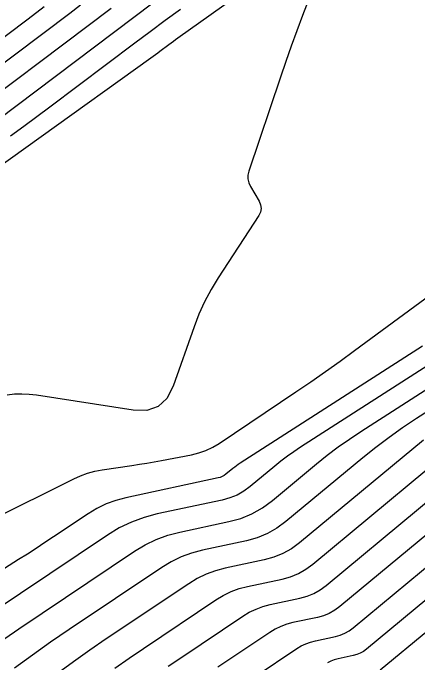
# Model space of a CAD drawing. Extents: x 1768942 to 1774819, y 723037 to 732099.
# Drawn here: x 1770581.26 to 1770603.18, y 726525 to 726560.17 of the extents above; entities that cross this region are included whole.
import ezdxf

# ---------------------------------------------------------------- set-up
doc = ezdxf.new("R2010")
doc.units = 0
doc.layers.add('R_Contours', color=7, linetype='Continuous')

msp = doc.modelspace()

# ---------------------------------------------------------------- linework, layer by layer
at = {"layer": 'R_Contours'}
for points in [[(1770576.827, 726549.207), (1770588.748, 726557.743), (1770588.871, 726557.832), (1770588.993, 726557.921), (1770589.115, 726558.011), (1770589.236, 726558.101), (1770589.719, 726558.465), (1770589.84, 726558.555), (1770589.962, 726558.645), (1770590.084, 726558.734), (1770590.207, 726558.822), (1770597.442, 726563.974)], [(1770598.25, 726563.348), (1770596.974, 726560.034), (1770596.659, 726559.204), (1770596.354, 726558.371), (1770596.057, 726557.535), (1770595.77, 726556.695), (1770594.056, 726551.604), (1770594.006, 726551.388), (1770594.004, 726551.177), (1770594.05, 726550.97), (1770594.143, 726550.769), (1770594.61, 726549.974), (1770594.697, 726549.775), (1770594.723, 726549.579), (1770594.688, 726549.383), (1770594.593, 726549.189), (1770592.396, 726545.817), (1770592.007, 726545.18), (1770591.659, 726544.524), (1770591.35, 726543.849), (1770591.082, 726543.153), (1770589.947, 726539.938), (1770589.608, 726539.279), (1770589.136, 726538.844), (1770588.529, 726538.633), (1770587.788, 726538.646), (1770582.541, 726539.456), (1770582.141, 726539.503), (1770581.74, 726539.519), (1770581.339, 726539.505), (1770580.938, 726539.461)], [(1770576.037, 726555.31), (1770582.078, 726559.852), (1770582.947, 726560.526)], [(1770584.927, 726560.599), (1770584.337, 726560.142), (1770576.796, 726554.471)], [(1770578.314, 726552.793), (1770588.856, 726560.72)], [(1770577.555, 726553.632), (1770586.597, 726560.431)], [(1770590.348, 726560.355), (1770589.521, 726559.754), (1770588.699, 726559.148), (1770587.88, 726558.537), (1770583.266, 726555.068), (1770582.559, 726554.54), (1770581.848, 726554.015), (1770581.135, 726553.495)], [(1770575.438, 726530.383), (1770584.563, 726534.926), (1770584.933, 726535.093), (1770585.312, 726535.229), (1770585.701, 726535.335), (1770586.1, 726535.411), (1770587.713, 726535.653), (1770588.116, 726535.716), (1770588.519, 726535.782), (1770588.92, 726535.852), (1770589.322, 726535.925), (1770590.952, 726536.232), (1770591.35, 726536.327), (1770591.731, 726536.461), (1770592.097, 726536.634), (1770592.448, 726536.844), (1770596.61, 726539.641), (1770597.415, 726540.188), (1770598.214, 726540.743), (1770599.007, 726541.306), (1770599.795, 726541.878), (1770604.842, 726545.585)], [(1770606.635, 726542.901), (1770596.859, 726536.634), (1770596.499, 726536.395), (1770596.146, 726536.145), (1770595.8, 726535.885), (1770595.463, 726535.614), (1770594.129, 726534.508), (1770593.784, 726534.255), (1770593.417, 726534.048), (1770593.027, 726533.888), (1770592.615, 726533.774), (1770589.089, 726533.021), (1770588.374, 726532.832), (1770587.687, 726532.58), (1770587.026, 726532.262), (1770586.393, 726531.88), (1770578.532, 726526.619)], [(1770603.481, 726542.12), (1770593.586, 726535.775), (1770593.484, 726535.708), (1770593.385, 726535.637), (1770593.288, 726535.564), (1770593.193, 726535.488), (1770592.817, 726535.176), (1770592.72, 726535.105), (1770592.616, 726535.047), (1770592.507, 726535.002), (1770592.39, 726534.97), (1770587.379, 726533.898), (1770586.837, 726533.756), (1770586.317, 726533.564), (1770585.816, 726533.324), (1770585.337, 726533.034), (1770583.461, 726531.779), (1770582.991, 726531.466), (1770582.519, 726531.156), (1770582.046, 726530.849), (1770581.57, 726530.545), (1770575.881, 726526.925)], [(1770580.823, 726526.281), (1770581.587, 726526.802), (1770587.861, 726531.001), (1770588.437, 726531.349), (1770589.038, 726531.638), (1770589.664, 726531.868), (1770590.315, 726532.039), (1770592.968, 726532.606), (1770593.614, 726532.784), (1770594.224, 726533.035), (1770594.799, 726533.359), (1770595.339, 726533.755), (1770597.733, 726535.739), (1770598.313, 726536.205), (1770598.906, 726536.653), (1770599.513, 726537.082), (1770600.133, 726537.493), (1770606.798, 726541.766)], [(1770606.961, 726540.63), (1770603.147, 726538.185), (1770602.396, 726537.688), (1770601.662, 726537.168), (1770600.943, 726536.626), (1770600.241, 726536.062), (1770596.069, 726532.605), (1770595.582, 726532.247), (1770595.064, 726531.956), (1770594.514, 726531.729), (1770593.932, 726531.569), (1770591.541, 726531.058), (1770590.954, 726530.903), (1770590.39, 726530.696), (1770589.848, 726530.435), (1770589.329, 726530.122), (1770584.303, 726526.758), (1770583.302, 726526.075), (1770582.313, 726525.376), (1770581.336, 726524.661)], [(1770586.786, 726524.658), (1770587.558, 726525.204), (1770588.34, 726525.737), (1770592.265, 726528.364), (1770592.671, 726528.609), (1770593.094, 726528.812), (1770593.534, 726528.974), (1770593.992, 726529.095), (1770595.86, 726529.494), (1770596.314, 726529.619), (1770596.744, 726529.796), (1770597.148, 726530.024), (1770597.528, 726530.303), (1770606.807, 726537.992)], [(1770589.687, 726524.768), (1770590.359, 726525.227), (1770593.733, 726527.485), (1770594.082, 726527.696), (1770594.445, 726527.871), (1770594.824, 726528.01), (1770595.218, 726528.113), (1770596.823, 726528.457), (1770597.214, 726528.564), (1770597.583, 726528.716), (1770597.931, 726528.912), (1770598.258, 726529.152), (1770608.267, 726537.446)], [(1770603.524, 726537.027), (1770596.799, 726531.454), (1770596.365, 726531.136), (1770595.904, 726530.876), (1770595.414, 726530.674), (1770594.896, 726530.531), (1770592.767, 726530.076), (1770592.244, 726529.939), (1770591.742, 726529.754), (1770591.26, 726529.522), (1770590.797, 726529.243), (1770586.321, 726526.247), (1770585.43, 726525.64), (1770584.549, 726525.017), (1770583.68, 726524.38)], [(1770606.96, 726534.607), (1770598.988, 726528.001), (1770598.714, 726527.8), (1770598.423, 726527.636), (1770598.114, 726527.509), (1770597.787, 726527.419), (1770596.444, 726527.132), (1770596.114, 726527.045), (1770595.797, 726526.929), (1770595.493, 726526.782), (1770595.201, 726526.606), (1770592.377, 726524.716)], [(1770594.396, 726524.206), (1770596.669, 726525.727), (1770596.904, 726525.869), (1770597.149, 726525.987), (1770597.404, 726526.081), (1770597.669, 726526.15), (1770598.751, 726526.382), (1770599.014, 726526.454), (1770599.263, 726526.557), (1770599.497, 726526.689), (1770599.717, 726526.85), (1770605.652, 726531.768)], [(1770604.344, 726528.928), (1770600.447, 726525.699), (1770600.28, 726525.577), (1770600.103, 726525.477), (1770599.914, 726525.399), (1770599.715, 726525.344), (1770598.895, 726525.169), (1770598.694, 726525.116), (1770598.501, 726525.045), (1770598.315, 726524.956)], [(1770603.769, 726526.696), (1770601.177, 726524.548)]]:
    msp.add_lwpolyline(points, dxfattribs=at)

doc.saveas('drawing.dxf')
